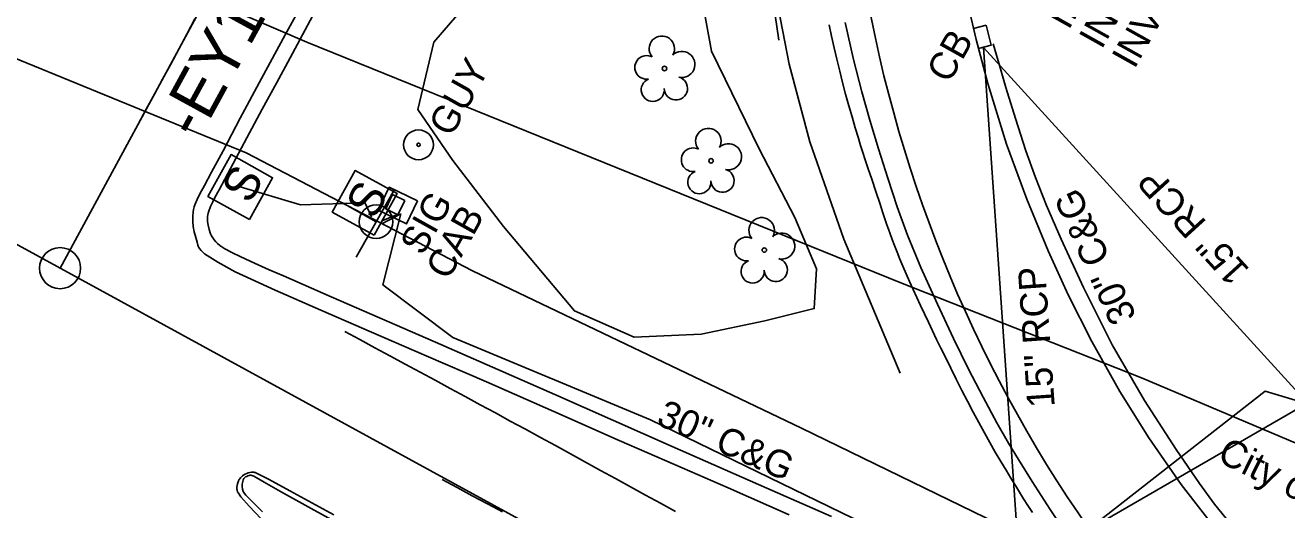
# Model space of a CAD drawing. Extents: x 2074109 to 2077820, y 741079 to 746031.
# Drawn here: x 2075133.5 to 2075317.7, y 743570.1 to 743640.8 of the extents above; entities that cross this region are included whole.
import ezdxf

# ---------------------------------------------------------------- set-up
doc = ezdxf.new("R2010")
doc.units = 0
for name, color, linetype in [('Exist Guardrail', 7, 'Continuous'), ('Exist Horizontal Alignment', 7, 'Continuous'), ('Exist Horizontal Alignment Direction Label', 7, 'Continuous'), ('Exist Horizontal Alignment Point', 7, 'Continuous'), ('Exist Horizontal Baseline Alignment Station Label', 7, 'Continuous'), ('Exist Other Culture Anchor (Guy Wire) CELL', 7, 'Continuous'), ('Exist Other Culture Anchor (Guy Wire) Text', 7, 'Continuous'), ('Exist Other Culture Fence Line', 7, 'Continuous'), ('Exist Roads Curbs', 7, 'Continuous'), ('Exist Roads Curbs Text', 7, 'Continuous'), ('Exist Roads EOP', 7, 'Continuous'), ('Exist Roads EOP Other', 7, 'Continuous'), ('Exist Roads EOT', 7, 'Continuous'), ('Exist Structure Minor Catch Basin', 7, 'Continuous'), ('Exist Structure Minor Catch Basin Text', 7, 'Continuous'), ('Exist Structure Minor Pipes RCP 15 Inch', 7, 'Continuous'), ('Exist Structure Minor Pipes RCP 15 Inch Invert', 7, 'Continuous'), ('Exist Structure Minor Pipes RCP 15 Inch Text', 7, 'Continuous'), ('Exist Utilities Other Located Object CELL', 7, 'Continuous'), ('Exist Utilities Other Located Object Text', 7, 'Continuous'), ('Exist Utilities Other Traffic Signal Box CELL', 7, 'Continuous'), ('Exist Utilities Power Joint Use Telephone CELL', 7, 'Continuous'), ('Exist Utilities Power UG Cable SUE LOS B', 7, 'Continuous'), ('Exist Utilities Power UG Cable SUE LOS C', 7, 'Continuous'), ('Exist Utilities Telephone UG Conduit SUE LOS B', 7, 'Continuous'), ('Exist Utilities Water UG Line SUE LOS B', 7, 'Continuous'), ('Exist Utilities Water UG Line SUE LOS B Text', 7, 'Continuous'), ('Exist Vegetation Hedge Row', 7, 'Continuous'), ('Exist Vegetation Tree CELL', 7, 'Continuous')]:
    doc.layers.add(name, color=color, linetype=linetype)

msp = doc.modelspace()

# ---------------------------------------------------------------- linework, layer by layer
at = {"layer": 'Exist Guardrail'}
msp.add_lwpolyline([(2075261.26, 743590.05), (2075253.04, 743609.59), (2075248.06, 743623.78), (2075245.03, 743635.14), (2075243.13, 743644.95), (2075241.23, 743655.8), (2075240.35, 743668.32), (2075239.91, 743680.44), (2075240.61, 743696.13), (2075241.93, 743713.08), (2075244.16, 743728.28), (2075246.66, 743741.5), (2075250.99, 743755.9), (2075256.22, 743769.55), (2075263.37, 743784.54), (2075272.59, 743801.11), (2075281.9, 743815.11), (2075292.37, 743828.46), (2075304.89, 743841.58), (2075317.1, 743852.95), (2075328.91, 743862.37), (2075342.52, 743872.03), (2075356.68, 743880.5), (2075369.22, 743887.61)], dxfattribs=at)
at = {"layer": 'Exist Horizontal Alignment'}
for p, q in [((2074769.18, 743807.11), (2075920.37, 743178.35)), ((2075138.56, 743605.36), (2075244.89, 743801.76))]:
    msp.add_line(p, q, dxfattribs=at)
msp.add_arc((2075451.06, 743680.56), 197.85, 189.6923, 215.7386, dxfattribs=at)
at = {"layer": 'Exist Horizontal Alignment Point'}
msp.add_circle((2075138.56, 743605.36), 3, dxfattribs=at)
at = {"layer": 'Exist Horizontal Baseline Alignment Station Label'}
msp.add_lwpolyline([(2075278.45, 743561.24), (2075328.38, 743590.07), (2075349.98, 743628.67)], dxfattribs=at)
at = {"layer": 'Exist Other Culture Anchor (Guy Wire) CELL'}
for radius in [2.18, 0.24]:
    msp.add_circle((2075190.91, 743623.37), radius, dxfattribs=at)
at = {"layer": 'Exist Other Culture Fence Line'}
msp.add_lwpolyline([(2075243.56, 743638.66), (2075241.43, 743652.95), (2075239.9, 743663.46), (2075239.47, 743675.47), (2075240, 743694.46), (2075241.64, 743716.36), (2075244.26, 743734.76), (2075247.88, 743750.52), (2075252.7, 743763.67), (2075257.37, 743775.06), (2075265.92, 743791.96), (2075275.31, 743807.16), (2075285.92, 743822.44), (2075300.24, 743838.59), (2075314.25, 743851.8), (2075326.86, 743862.11), (2075340.3, 743871.32), (2075354.27, 743879.73), (2075356.88, 743881.26)], dxfattribs=at)
at = {"layer": 'Exist Roads Curbs'}
for points in [[(2075175.45, 743642.22), (2075173.96, 743639.44), (2075172.14, 743636.06), (2075170.16, 743632.39), (2075168.08, 743628.56), (2075165.83, 743624.4), (2075163.43, 743619.92), (2075161.77, 743616.81), (2075161.17, 743615.68), (2075160.86, 743615.06), (2075160.52, 743614.35), (2075160.26, 743613.69), (2075160.18, 743613.4), (2075160.1, 743612.91), (2075160.07, 743612.62), (2075160.07, 743612.53), (2075160.1, 743612.19), (2075160.19, 743611.62), (2075160.34, 743610.99), (2075160.54, 743610.37), (2075160.68, 743610.07), (2075160.86, 743609.78), (2075161.06, 743609.49), (2075161.3, 743609.21), (2075161.57, 743608.95), (2075161.88, 743608.69), (2075162.63, 743608.2), (2075163.86, 743607.54), (2075165.68, 743606.67), (2075167.51, 743605.83), (2075169.08, 743605.13), (2075170.24, 743604.63), (2075171.2, 743604.22), (2075178.16, 743601.2), (2075193.37, 743594.56), (2075210.84, 743586.9), (2075227.98, 743579.34), (2075241.81, 743573.25), (2075251.24, 743569.12)], [(2075280.59, 743569.69), (2075279.93, 743570.71), (2075279.3, 743571.69), (2075278.71, 743572.65), (2075278.1, 743573.63), (2075277.45, 743574.71), (2075276.73, 743575.89), (2075275.96, 743577.16), (2075275.16, 743578.5), (2075274.36, 743579.89), (2075273.56, 743581.33), (2075272.75, 743582.83), (2075271.93, 743584.36), (2075271.11, 743585.93), (2075270.29, 743587.52), (2075269.46, 743589.15), (2075268.65, 743590.75), (2075267.91, 743592.25), (2075267.22, 743593.66), (2075266.59, 743594.97), (2075265.99, 743596.22), (2075265.4, 743597.47), (2075264.82, 743598.69), (2075264.25, 743599.9), (2075263.69, 743601.09), (2075263.15, 743602.26), (2075262.63, 743603.41), (2075262.14, 743604.54), (2075261.66, 743605.64), (2075261.22, 743606.69), (2075260.81, 743607.7), (2075260.43, 743608.66), (2075260.09, 743609.56), (2075259.79, 743610.36), (2075259.54, 743611.06), (2075259.33, 743611.67), (2075259.09, 743612.4), (2075258.73, 743613.46), (2075258.27, 743614.85), (2075257.69, 743616.57), (2075257.1, 743618.34), (2075256.59, 743619.88), (2075256.16, 743621.17), (2075255.81, 743622.24), (2075255.48, 743623.27), (2075255.11, 743624.48), (2075254.69, 743625.87), (2075254.23, 743627.43), (2075253.76, 743629.08), (2075253.3, 743630.75), (2075252.86, 743632.44), (2075252.43, 743634.14), (2075252.02, 743635.85), (2075251.62, 743637.54), (2075251.25, 743639.22), (2075250.89, 743640.88)], [(2075274.84, 743638.09), (2075275.8, 743634.82), (2075276.69, 743631.73), (2075278.1, 743627.21), (2075279.64, 743622.49), (2075281.02, 743618.59), (2075282.63, 743614.49), (2075284.78, 743609.61), (2075288.02, 743602.54), (2075292.21, 743594.19), (2075296.97, 743586.02), (2075301.58, 743578.91), (2075304.96, 743573.92), (2075307.15, 743570.9), (2075310.12, 743567.26)], [(2075168.14, 743569.79), (2075166.92, 743571.02), (2075166.02, 743571.88), (2075165.7, 743572.2), (2075165.47, 743572.47), (2075165.39, 743572.59), (2075165.33, 743572.69), (2075165.3, 743572.78), (2075165.22, 743573.12), (2075165.17, 743573.47), (2075165.16, 743573.65), (2075165.17, 743573.84), (2075165.19, 743574.03), (2075165.23, 743574.23), (2075165.29, 743574.42), (2075165.32, 743574.5), (2075165.36, 743574.57), (2075165.4, 743574.64), (2075165.44, 743574.7), (2075165.49, 743574.76), (2075165.54, 743574.8), (2075165.66, 743574.88), (2075165.81, 743574.96), (2075165.98, 743575.03), (2075166.19, 743575.09)], [(2075166.19, 743575.09), (2075166.3, 743575.12), (2075166.43, 743575.12), (2075166.56, 743575.1), (2075166.71, 743575.06), (2075166.87, 743575), (2075167.21, 743574.82), (2075168.36, 743574.13), (2075170.76, 743572.77), (2075175.25, 743570.29), (2075183.74, 743565.61)]]:
    msp.add_lwpolyline(points, dxfattribs=at)
at = {"layer": 'Exist Roads EOP'}
for points in [[(2075174.7, 743645.38), (2075171.42, 743639.41), (2075167.96, 743633.07), (2075164.86, 743627.24), (2075162.36, 743622.5), (2075160.69, 743619.39), (2075159.64, 743617.45), (2075158.97, 743616.2), (2075158.56, 743615.36), (2075158.24, 743614.62), (2075158.12, 743614.29), (2075158.03, 743613.94), (2075157.98, 743613.59), (2075157.94, 743612.88), (2075157.95, 743612.17), (2075158, 743611.45), (2075158.14, 743610.67), (2075158.37, 743609.86), (2075158.56, 743609.15), (2075158.68, 743608.7), (2075158.74, 743608.55), (2075158.81, 743608.4), (2075158.91, 743608.25), (2075159.14, 743607.95), (2075159.44, 743607.64), (2075159.66, 743607.46), (2075161.58, 743606.26), (2075164.12, 743604.84), (2075169.98, 743602.16), (2075176.65, 743599.22), (2075184.04, 743596.03), (2075192.05, 743592.58), (2075200.86, 743588.76), (2075210.67, 743584.43), (2075220.23, 743580.21), (2075228.28, 743576.7), (2075236.12, 743573.28), (2075245.06, 743569.34)], [(2075309.06, 743565.08), (2075302.29, 743573.79), (2075297.56, 743580.6), (2075293.37, 743587.37), (2075289.25, 743594.65), (2075285.82, 743601.48), (2075282.9, 743607.91), (2075279.76, 743615.44), (2075276.8, 743623.46), (2075274.09, 743632.33), (2075272.36, 743638.72), (2075271.28, 743643.32)], [(2075285.87, 743566.15), (2075283.15, 743570.15), (2075280.54, 743574.22), (2075278.54, 743577.43), (2075277.09, 743579.83), (2075275.4, 743582.8), (2075273.37, 743586.51), (2075271.24, 743590.63), (2075269.04, 743595.11), (2075266.7, 743600.1), (2075264.29, 743605.45), (2075262.33, 743610.2), (2075260.84, 743614.31), (2075259.44, 743618.49), (2075258.08, 743622.8), (2075256.82, 743626.98), (2075255.66, 743631.09), (2075254.46, 743635.84), (2075253.21, 743641.2)], [(2075178.56, 743569.37), (2075172.11, 743572.86), (2075169.02, 743574.54), (2075167.42, 743575.36), (2075167.07, 743575.52), (2075166.96, 743575.55), (2075166.86, 743575.57), (2075166.75, 743575.58), (2075166.64, 743575.59), (2075166.53, 743575.59), (2075166.29, 743575.55), (2075166.05, 743575.49), (2075165.82, 743575.41), (2075165.6, 743575.3), (2075165.4, 743575.18), (2075165.22, 743575.05), (2075165.05, 743574.91), (2075164.91, 743574.77), (2075164.8, 743574.63), (2075164.71, 743574.49), (2075164.62, 743574.31), (2075164.48, 743573.88), (2075164.41, 743573.63), (2075164.38, 743573.4), (2075164.37, 743573.18), (2075164.38, 743573.09), (2075164.4, 743572.99), (2075164.42, 743572.91), (2075164.49, 743572.72), (2075164.61, 743572.51), (2075164.97, 743571.97), (2075166.15, 743570.64), (2075168.82, 743567.85)]]:
    msp.add_lwpolyline(points, dxfattribs=at)
at = {"layer": 'Exist Roads EOP Other'}
msp.add_lwpolyline([(2075190.77, 743615.2), (2075189.16, 743611.83), (2075185.02, 743613.81), (2075186.63, 743617.18)], close=True, dxfattribs=at)
at = {"layer": 'Exist Roads EOT'}
for points in [[(2075149.96, 743626.36), (2075151.15, 743628.56), (2075152.33, 743630.75), (2075153.52, 743632.95), (2075154.71, 743635.15), (2075155.9, 743637.34), (2075157.08, 743639.54), (2075158.26, 743641.74)], [(2075180.14, 743596.13), (2075182.34, 743594.94), (2075184.54, 743593.75), (2075186.74, 743592.56), (2075188.94, 743591.37), (2075191.14, 743590.18), (2075193.33, 743588.99), (2075195.53, 743587.8), (2075197.73, 743586.61), (2075199.93, 743585.42), (2075202.13, 743584.23), (2075204.32, 743583.04), (2075206.52, 743581.85), (2075208.72, 743580.65), (2075210.91, 743579.45), (2075213.1, 743578.25), (2075215.29, 743577.05), (2075217.49, 743575.84), (2075219.68, 743574.64), (2075221.87, 743573.44), (2075224.06, 743572.24), (2075226.25, 743571.04), (2075228.45, 743569.84)], [(2075194.36, 743574.5), (2075196.56, 743573.32), (2075198.77, 743572.14), (2075200.97, 743570.96), (2075203.17, 743569.78)]]:
    msp.add_lwpolyline(points, dxfattribs=at)
at = {"layer": 'Exist Structure Minor Catch Basin'}
msp.add_lwpolyline([(2075273.82, 743640.81), (2075274.53, 743637.89), (2075272.71, 743637.44), (2075271.99, 743640.37)], close=True, dxfattribs=at)
at = {"layer": 'Exist Structure Minor Pipes RCP 15 Inch'}
for p in [(2075413.76, 743483.52), (2075279.07, 743556.53)]:
    msp.add_line(p, (2075273.44, 743637.59), dxfattribs=at)
at = {"layer": 'Exist Utilities Other Located Object CELL'}
msp.add_lwpolyline([(2075188.91, 743615.26), (2075187.9, 743613.16), (2075186.12, 743614.01), (2075187.12, 743616.11)], close=True, dxfattribs=at)
at = {"layer": 'Exist Utilities Other Traffic Signal Box CELL'}
for p, q in [((2075164.88, 743617.21), (2075164.88, 743617.21)), ((2075183.05, 743614.91), (2075183.05, 743614.91))]:
    msp.add_line(p, q, dxfattribs=at)
for points in [[(2075166.24, 743612.48), (2075169.6, 743618.57), (2075163.52, 743621.93), (2075160.16, 743615.84), (2075166.24, 743612.48)], [(2075184.41, 743610.19), (2075187.77, 743616.28), (2075181.68, 743619.63), (2075178.32, 743613.55), (2075184.41, 743610.19)]]:
    msp.add_lwpolyline(points, dxfattribs=at)
at = {"layer": 'Exist Utilities Power Joint Use Telephone CELL'}
msp.add_line((2075184.71, 743612.14), (2075184.71, 743612.14), dxfattribs=at)
msp.add_lwpolyline([(2075181.8, 743606.96), (2075187.39, 743616.83), (2075184.73, 743612.13), (2075179.81, 743614.89)], dxfattribs=at)
msp.add_circle((2075184.71, 743612.14), 2.45, dxfattribs=at)
at = {"layer": 'Exist Utilities Power UG Cable SUE LOS B'}
for p, q in [((2075183.05, 743614.96), (2075184.03, 743612.85)), ((2075185.53, 743611.85), (2075188.31, 743613.31)), ((2075187.94, 743613.25), (2075185.7, 743612.3))]:
    msp.add_line(p, q, dxfattribs=at)
for points in [[(2075164.88, 743617.21), (2075173.67, 743614.6), (2075183.05, 743614.91)], [(2075178.8, 743440.68), (2075189.03, 743445.79), (2075192.49, 743448.49), (2075211.79, 743457.77), (2075230.06, 743465.49), (2075235.37, 743473.58), (2075235.47, 743473.59), (2075242.16, 743485.05), (2075256.29, 743509.76), (2075263.78, 743521.99), (2075280.5, 743553.12), (2075288.46, 743567.04), (2075314.59, 743587.39), (2075340.56, 743579.6), (2075397.17, 743587.17), (2075433.19, 743595.47), (2075469.17, 743605.66), (2075500.45, 743614.1), (2075533.26, 743615.97)]]:
    msp.add_lwpolyline(points, dxfattribs=at)
at = {"layer": 'Exist Utilities Power UG Cable SUE LOS C'}
msp.add_lwpolyline([(2075188.32, 743613.3), (2075185.68, 743602.93), (2075195.94, 743595.22), (2075224.81, 743583.24), (2075263.08, 743564.63), (2075284.91, 743556.04)], dxfattribs=at)
at = {"layer": 'Exist Utilities Telephone UG Conduit SUE LOS B'}
msp.add_lwpolyline([(2074852.23, 743796.93), (2074858.98, 743788.14), (2074871.16, 743780.09), (2074884.61, 743773.35), (2074910.14, 743759.3), (2074929.12, 743745.39), (2074958.42, 743728.87), (2074997.61, 743706.69), (2075052.29, 743677.02), (2075084.82, 743660.77), (2075107.9, 743645.87), (2075165.73, 743622.21), (2075198.81, 743604.97), (2075246.84, 743581.99), (2075289.9, 743561.06), (2075322.06, 743548.08), (2075339.73, 743539.52), (2075355.79, 743530.19), (2075360.13, 743528.64), (2075373.71, 743515.02), (2075393.05, 743495.87), (2075443.09, 743463.69), (2075672.89, 743341.39)], dxfattribs=at)
at = {"layer": 'Exist Utilities Water UG Line SUE LOS B'}
msp.add_lwpolyline([(2074661.41, 743894.07), (2074669.03, 743889.86), (2074695.78, 743877.33), (2074733.5, 743856.32), (2074766.19, 743837.03), (2074806.52, 743814.12), (2074828.36, 743801.4), (2074869.77, 743778.77), (2075138.71, 743653.82), (2075174.59, 743638.37), (2075261.38, 743603.22), (2075296.53, 743589.33), (2075345.56, 743568.62), (2075373.37, 743552.36), (2075399.34, 743536.02), (2075447.19, 743500.05), (2075713.36, 743360.43), (2075744.72, 743342.27), (2075764.85, 743330.17), (2075782.75, 743317.7), (2075822.78, 743289.56)], dxfattribs=at)
at = {"layer": 'Exist Vegetation Hedge Row'}
msp.add_lwpolyline([(2075231.04, 743651.75), (2075233.69, 743637.03), (2075240.65, 743622.8), (2075245.88, 743612.74), (2075249.02, 743605.27), (2075248.7, 743599.46), (2075241.47, 743597.65), (2075232.21, 743595.74), (2075222.41, 743595.29), (2075213.68, 743599.12), (2075203.3, 743611.46), (2075195.94, 743621.1), (2075190.82, 743628.5), (2075193.15, 743638.35), (2075203.53, 743650.44)], dxfattribs=at)
at = {"layer": 'Exist Vegetation Tree CELL'}
for p, q in [((2075226.83, 743634.51), (2075226.83, 743634.51)), ((2075233.64, 743621.03), (2075233.64, 743621.03)), ((2075241.42, 743608), (2075241.42, 743608))]:
    msp.add_line(p, q, dxfattribs=at)
for centre in [(2075226.83, 743634.51), (2075233.64, 743621.03), (2075241.42, 743608)]:
    msp.add_circle(centre, 0.326, dxfattribs=at)
for centre, radius, start, end in [((2075226.45, 743637.39), 1.86, 330.1651, 219.7134), ((2075229.38, 743635.1), 1.9, 257.1011, 134.1999), ((2075224.23, 743634.67), 1.73, 62.6636, 279.3457), ((2075225.13, 743631.39), 1.69, 111.5671, 6.231), ((2075228.5, 743631.61), 1.7, 181.2822, 74.56), ((2075233.25, 743623.91), 1.86, 330.1651, 219.7134), ((2075231.03, 743621.19), 1.73, 62.6636, 279.3457), ((2075236.19, 743621.62), 1.9, 257.1011, 134.1999), ((2075231.93, 743617.91), 1.69, 111.5671, 6.231), ((2075235.31, 743618.14), 1.7, 181.2822, 74.56), ((2075241.03, 743610.88), 1.86, 330.1651, 219.7134), ((2075238.81, 743608.16), 1.73, 62.6636, 279.3457), ((2075243.97, 743608.59), 1.9, 257.1011, 134.1999), ((2075239.71, 743604.88), 1.69, 111.5671, 6.231), ((2075243.09, 743605.11), 1.7, 181.2822, 74.56)]:
    msp.add_arc(centre, radius, start, end, dxfattribs=at)

# ---------------------------------------------------------------- texts
at = {"layer": 'Exist Horizontal Alignment Direction Label'}
msp.add_text('-EY1-RPB-', height=7, rotation=61.3376, dxfattribs=at).set_placement((2075158.75, 743623.89))
at = {"layer": 'Exist Other Culture Anchor (Guy Wire) Text'}
msp.add_text('GUY', height=4, rotation=60.742, dxfattribs=at).set_placement((2075195.69, 743624.35))
at = {"layer": 'Exist Roads Curbs Text'}
for rotation, p in [(114.2752, (2075295.84, 743598.28)), (336.2228, (2075225.47, 743582.63))]:
    msp.add_text('30" C&G', height=4, rotation=rotation, dxfattribs=at).set_placement(p)
at = {"layer": 'Exist Structure Minor Catch Basin Text'}
msp.add_text('CB', height=4, rotation=60.742, dxfattribs=at).set_placement((2075268.42, 743632.19))
at = {"layer": 'Exist Structure Minor Pipes RCP 15 Inch Invert'}
for s, p in [("INV IN(SE)=451.04'", (2075285.88, 743640.01)), ("INV IN(S)=451.02'", (2075290.69, 743637.17)), ("INV OUT=450.18'", (2075295.48, 743634.31))]:
    msp.add_text(s, height=4, rotation=60.7411, dxfattribs=at).set_placement(p)
at = {"layer": 'Exist Structure Minor Pipes RCP 15 Inch Text'}
for rotation, p in [(132.3248, (2075312.45, 743605.14)), (93.9752, (2075283.85, 743585.14))]:
    msp.add_text('15" RCP', height=4, rotation=rotation, dxfattribs=at).set_placement(p)
at = {"layer": 'Exist Utilities Other Located Object Text'}
for s, p in [('SIG', (2075191.51, 743607.03)), ('CAB', (2075195.25, 743603.45))]:
    msp.add_text(s, height=4, rotation=60.742, dxfattribs=at).set_placement(p)
at = {"layer": 'Exist Utilities Other Traffic Signal Box CELL'}
for p in [(2075166.28, 743614.57), (2075184.45, 743612.27)]:
    msp.add_text('S', height=5, rotation=61.1015, dxfattribs=at).set_placement(p)
at = {"layer": 'Exist Utilities Water UG Line SUE LOS B Text'}
msp.add_text('City of Raleigh, 30 ", DIP', height=4, rotation=333.6715, dxfattribs=at).set_placement((2075307.39, 743577.26))

doc.saveas('drawing.dxf')
